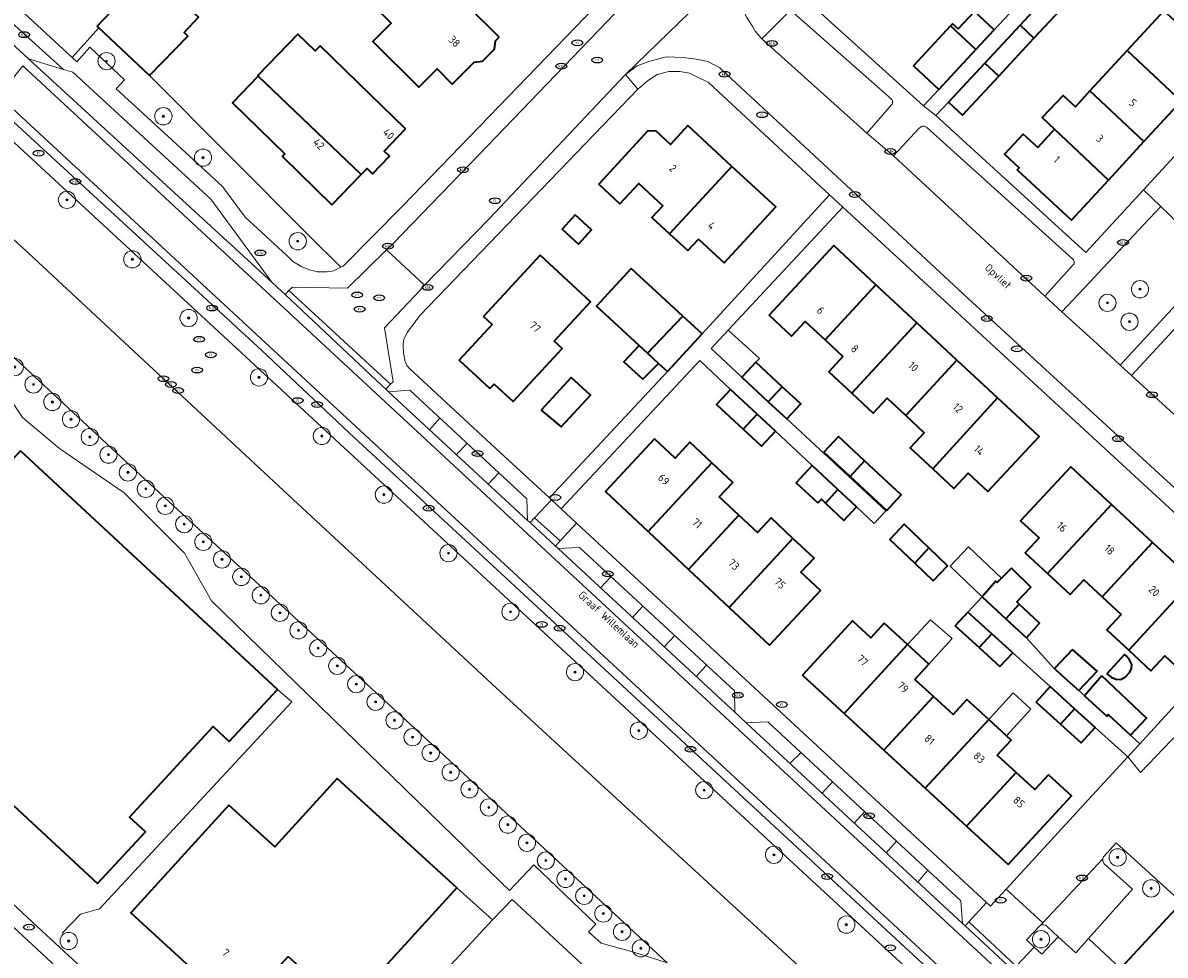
# Model space of a CAD drawing. Header units: metres. Extents: x 103671 to 105190, y 427150 to 429171.
# Tile 271 of 320: x 104006 to 104139, y 428777 to 428885. Entities that reach past the tile are written whole.
import ezdxf
from ezdxf.enums import TextEntityAlignment as Align

# ---------------------------------------------------------------- set-up
doc = ezdxf.new("R2010")
doc.units = ezdxf.units.M
for name, color, linetype, lineweight in [('B-WE-GR-BEPLANTING_CULTUUR_BODEMBEDEKKER-GV', 253, 'Continuous', 18), ('B-WE-GR-BEPLANTING_CULTUUR_HEESTERS-GV', 253, 'Continuous', 18), ('B-WE-GR-BOOM-S', 253, 'Continuous', 25), ('B-WE-GR-HAAG-G', 253, 'GR-HAAG1-SO', 13), ('B-WE-IE-MEUBILAIR-S', 253, 'Continuous', 25), ('B-WE-IE-TERREINAFSCHEIDING_KUNSTMATIG_HEKWERK-G', 253, 'IE-TERREINAFSCHEIDING_KUNSTMATIG-SO', 18), ('B-WE-OG-BEBOUWING-GV', 253, 'Continuous', 35), ('B-WE-OG-BEBOUWING-T18', 7, 'Continuous', 18), ('B-WE-OG-BEBOUWING_OVERBOUWING-GV', 253, 'Continuous', 18), ('B-WE-OG-TERREIN_BEGROEID-GV', 253, 'Continuous', 18), ('B-WE-OG-TERREIN_ERF-GV', 253, 'Continuous', 18), ('B-WE-OG-TERREIN_ONBEGROEID_ZAND-GV', 253, 'Continuous', 18), ('B-WE-OG-TOPOGRAFIE-T18', 7, 'Continuous', 18), ('B-WE-OG-WATER_SLOOT-GV', 253, 'Continuous', 18), ('B-WE-VH-GESLOTENVERHARDING-GV', 253, 'Continuous', 18), ('B-WE-VH-GESLOTENVERHARDING_ASFALT-GV', 253, 'Continuous', 18), ('B-WE-VH-OPENVERHARDING-GV', 253, 'Continuous', 18), ('B-WE-VH-OPENVERHARDING_BETONELEMENT-GV', 253, 'Continuous', 18), ('B-WE-VH-OPENVERHARDING_BETONSTRAATSTEEN-GV', 253, 'Continuous', 18), ('B-WE-VH-OPENVERHARDING_TEGEL-GV', 253, 'Continuous', 18), ('B-WE-VW-MARKERING_PICTOGRAM-G', 253, 'Continuous', 18)]:
    doc.layers.add(name, color=color, linetype=linetype, lineweight=lineweight)
doc.styles.add('NLCS-ISO', font='NLCS-ISO.ttf')
doc.styles.add('NLCS-ISO-M500-T18', font='NLCS-ISO.ttf', dxfattribs={"height": 0.9})
doc.linetypes.add('GR-HAAG1-SO', pattern='A,6,[176,NLCS.SHX,S=0.125,R=0,X=0,Y=0],-2', length=8)
doc.linetypes.add('IE-TERREINAFSCHEIDING_KUNSTMATIG-SO', pattern='A,4,[82,NLCS.SHX,S=0.75,R=90,X=0,Y=0],4,-2', length=10)

# ---------------------------------------------------------------- blocks, each defined once
blk = doc.blocks.new('SIE-MEUBILAIR_PUT_KOLK-SO')
blk.add_ellipse((0, 0), major_axis=(1.25, 0), ratio=0.54)
at = {"style": 'NLCS-ISO'}
blk.add_text('klk', height=0.75, dxfattribs=at).set_placement((0.03, 0), align=Align.MIDDLE_CENTER)
blk = doc.blocks.new('SIE-MEUBILAIR_PUT_RIOOLPUT-SO')
blk.add_ellipse((0, 0), major_axis=(1.25, 0), ratio=0.54)
at = {"style": 'NLCS-ISO'}
blk.add_text('ri', height=0.75, dxfattribs=at).set_placement((-0.04, 0.07), align=Align.MIDDLE_CENTER)
blk = doc.blocks.new('SGR-BOOM_GBKN-SO')
at = {"linetype": 'ByBlock', "lineweight": 18}
h = blk.add_hatch(color=0, dxfattribs=at)
h.dxf.hatch_style = 1
edge = h.paths.add_edge_path()
edge.add_arc((0, 0), 0.25, 0, 360)
at = {"color": 0, "linetype": 'ByBlock', "lineweight": 18}
for radius in [2, 0.25]:
    blk.add_circle((0, 0), radius, dxfattribs=at)
at = {"color": 0, "linetype": 'ByBlock', "lineweight": 18, "style": 'NLCS-ISO'}
blk.add_attdef('SOORT', (2.5, 0), '', height=1.5, dxfattribs=at)

msp = doc.modelspace()

# ---------------------------------------------------------------- linework, layer by layer
at = {"layer": 'B-WE-GR-BEPLANTING_CULTUUR_BODEMBEDEKKER-GV', "flags": 128}
msp.add_lwpolyline([(104135.213, 428843.931), (104140.594, 428839.02), (104145.117, 428834.851), (104147.263, 428832.873), (104148.379, 428832.082), (104149.568, 428831.647), (104150.51, 428831.377), (104151.649, 428831.184), (104152.612, 428831.161), (104153.659, 428831.222), (104154.791, 428831.609), (104155.991, 428832.148), (104157.425, 428833.163), (104159.143, 428835.101), (104159.36, 428835.346), (104142.008, 428851.251)], close=True, dxfattribs=at)
at = {"layer": 'B-WE-GR-BEPLANTING_CULTUUR_HEESTERS-GV', "flags": 128}
for points in [[(104000.657, 428888.944), (103989.427, 428899.426), (103988.837, 428898.911), (103991.831, 428895.709), (103996.336, 428890.649), (104007.129, 428880.664), (104011.206, 428879.442)], [(104038.506, 428856.743), (104038.872, 428856.53), (104039.762, 428856.162), (104040.679, 428855.956), (104041.815, 428855.954), (104042.552, 428856.076), (104043.404, 428856.473), (104039.65, 428860.214), (104021.177, 428878.716), (104015.32, 428884.258), (104012.194, 428880.837), (104012.733, 428880.334), (104014.245, 428882.019), (104018.277, 428878.216), (104017.317, 428877.193), (104017.613, 428876.911), (104018.318, 428876.26), (104019.515, 428875.163), (104029.652, 428865.838), (104032.31, 428862.288), (104037.125, 428857.854), (104037.813, 428857.147)], [(104145.201, 428857.307), (104140.759, 428861.489), (104138.612, 428863.511), (104136.648, 428861.425), (104131.875, 428856.356), (104130.341, 428854.726), (104127.126, 428851.312), (104131.169, 428847.622), (104133.893, 428845.136), (104141.774, 428853.667)]]:
    msp.add_lwpolyline(points, close=True, dxfattribs=at)
at = {"layer": 'B-WE-GR-HAAG-G', "flags": 128}
msp.add_lwpolyline([(104015.32, 428884.258), (104012.194, 428880.837)], dxfattribs=at)
at = {"layer": 'B-WE-IE-TERREINAFSCHEIDING_KUNSTMATIG_HEKWERK-G', "flags": 128}
for points in [[(104039.65, 428860.214), (104021.177, 428878.716)], [(104036.033, 428807.465), (104037.695, 428806.069)], [(104037.695, 428806.069), (104015.381, 428782.026), (104013.176, 428781.42), (104011.029, 428779.204)], [(104056.882, 428784.452), (104061.028, 428780.754)], [(104063.31, 428783.11), (104061.028, 428780.754)], [(104076.682, 428770.687), (104063.31, 428783.11)], [(104061.028, 428780.754), (104037.411, 428755.274)]]:
    msp.add_lwpolyline(points, dxfattribs=at)
at = {"layer": 'B-WE-OG-BEBOUWING-GV', "flags": 128}
for points in [[(104061.769, 428883.174), (104057.944, 428886.985), (104060.155, 428889.167), (104052.64, 428896.673), (104050.032, 428894.062), (104052.155, 428891.942), (104047.13, 428886.912), (104049.253, 428884.792), (104047.133, 428882.669), (104052.467, 428877.376), (104054.58, 428879.506), (104056.347, 428877.732), (104058.875, 428880.269), (104059.84, 428880.387), (104061.242, 428881.793), (104061.351, 428882.765)], [(104019.836, 428889.415), (104019.51, 428889.074), (104015.734, 428885.105), (104015.113, 428884.453), (104015.32, 428884.258), (104021.177, 428878.716), (104025.644, 428883.303), (104025.202, 428883.723), (104026.865, 428885.497), (104023.504, 428888.616), (104023.494, 428888.606), (104021.18, 428890.82)], [(104128.187, 428887.684), (104126.559, 428889.201), (104122.268, 428884.574), (104123.89, 428883.051)], [(104119.281, 428884.019), (104116.969, 428886.176), (104115.074, 428884.145), (104114.437, 428884.739), (104114.203, 428884.488), (104117.147, 428881.732)], [(104140.172, 428885.14), (104138.971, 428886.248), (104134.7, 428881.617), (104140.988, 428875.76), (104145.247, 428880.378), (104144.479, 428881.086)], [(104050.914, 428872.528), (104045.466, 428877.827), (104040.985, 428882.184), (104040.414, 428881.596), (104038.428, 428883.528), (104033.747, 428878.715), (104033.812, 428878.653), (104045.775, 428867.244), (104046.451, 428867.94), (104047.075, 428867.333), (104049.041, 428869.355), (104048.418, 428869.961)], [(104117.147, 428881.732), (104114.203, 428884.488), (104109.885, 428879.861), (104112.834, 428877.109)], [(104123.89, 428883.051), (104122.268, 428884.574), (104118.179, 428880.164), (104119.795, 428878.635)], [(104134.7, 428881.617), (104130.393, 428876.947), (104136.659, 428871.065), (104140.988, 428875.76)], [(104119.795, 428878.635), (104118.179, 428880.164), (104113.977, 428875.633), (104115.608, 428874.12)], [(104033.812, 428878.653), (104030.822, 428875.578), (104036.914, 428869.652), (104036.611, 428869.34), (104042.368, 428863.741), (104045.775, 428867.244)], [(104126.287, 428872.495), (104132.531, 428866.589), (104136.659, 428871.065), (104130.393, 428876.947), (104128.699, 428875.111), (104127.278, 428876.421), (104124.85, 428873.854)], [(104088.817, 428868.184), (104083.698, 428872.912), (104081.683, 428870.731), (104079.964, 428872.318), (104079.031, 428872.282), (104073.351, 428866.134), (104075.819, 428863.854), (104077.991, 428866.205), (104080.793, 428863.616), (104079.531, 428862.25), (104081.58, 428860.357)], [(104132.531, 428866.589), (104126.287, 428872.495), (104124.329, 428870.372), (104122.626, 428871.942), (104120.456, 428869.589), (104122.159, 428868.019), (104121.947, 428867.789), (104128.264, 428861.963)], [(104081.58, 428860.357), (104083.689, 428858.409), (104084.924, 428859.746), (104087.905, 428856.993), (104093.903, 428863.485), (104088.817, 428868.184)], [(104070.992, 428859.158), (104072.508, 428860.831), (104070.607, 428862.554), (104069.091, 428860.881)], [(104099.634, 428848.039), (104105.531, 428854.454), (104100.644, 428858.995), (104093.132, 428850.91), (104095.746, 428848.481), (104097.327, 428850.182)], [(104059.968, 428850.766), (104060.959, 428849.849), (104057.132, 428845.715), (104060.716, 428842.397), (104061.203, 428842.923), (104063.404, 428840.885), (104069.118, 428847.057), (104068.187, 428847.918), (104072.405, 428852.473), (104066.559, 428857.885)], [(104077.103, 428856.341), (104073.08, 428851.96), (104078.037, 428847.41), (104079.027, 428846.5), (104083.126, 428850.812)], [(104105.531, 428854.454), (104099.634, 428848.039), (104101.711, 428846.108), (104100.074, 428844.346), (104102.741, 428841.868), (104110.294, 428850.028)], [(104085.348, 428848.772), (104083.126, 428850.812), (104079.027, 428846.5), (104080.301, 428845.331), (104081.326, 428844.39)], [(104114.934, 428845.717), (104110.294, 428850.028), (104102.741, 428841.868), (104105.22, 428839.564), (104106.828, 428841.295), (104109.012, 428839.265)], [(104079.027, 428846.5), (104078.037, 428847.41), (104076.252, 428845.504), (104078.481, 428843.479), (104080.301, 428845.331)], [(104091.605, 428845.463), (104089.982, 428843.722), (104093.042, 428840.869), (104094.653, 428842.621)], [(104119.672, 428841.314), (104114.934, 428845.717), (104109.012, 428839.265), (104111.154, 428837.275), (104109.529, 428835.526), (104112.148, 428833.092)], [(104066.673, 428839.899), (104068.999, 428837.965), (104072.377, 428841.624), (104070.159, 428843.673)], [(104094.653, 428842.621), (104093.042, 428840.869), (104095.175, 428838.88), (104096.798, 428840.621)], [(104088.665, 428842.309), (104087.042, 428840.568), (104090.115, 428837.702), (104091.733, 428839.449)], [(104112.148, 428833.092), (104114.597, 428830.817), (104116.247, 428832.593), (104118.537, 428830.465), (104124.472, 428836.853), (104119.672, 428841.314)], [(104091.733, 428839.449), (104090.115, 428837.702), (104092.235, 428835.726), (104093.858, 428837.467)], [(104079.091, 428825.799), (104086.498, 428833.796), (104083.944, 428836.183), (104082.226, 428834.345), (104079.842, 428836.574), (104075.113, 428831.515), (104074.117, 428830.449)], [(104102.538, 428832.211), (104104.211, 428834.034), (104101.187, 428836.835), (104099.506, 428835.019)], [(104006.213, 428835.166), (104000.614, 428829.151), (104004.361, 428825.704), (104002.712, 428823.925), (103994.63, 428815.211), (103990.892, 428818.626), (103985.326, 428812.629), (104015.167, 428784.956), (104020.725, 428790.968), (104018.859, 428792.686), (104028.585, 428803.196), (104030.451, 428801.458), (104036.033, 428807.465)], [(104083.791, 428821.406), (104089.622, 428827.701), (104087.348, 428829.827), (104088.932, 428831.521), (104086.498, 428833.796), (104079.091, 428825.799)], [(104098.148, 428833.466), (104096.271, 428831.462), (104098.78, 428829.134), (104099.214, 428829.574), (104099.69, 428829.121), (104101.132, 428830.684)], [(104104.211, 428834.034), (104102.538, 428832.211), (104106.79, 428828.273), (104108.472, 428830.088)], [(104132.892, 428828.956), (104128.164, 428833.34), (104122.341, 428827.059), (104124.49, 428825.067), (104122.878, 428823.329), (104125.459, 428820.936)], [(104101.132, 428830.684), (104099.69, 428829.121), (104101.826, 428827.088), (104103.299, 428828.664)], [(104131.814, 428818.23), (104137.656, 428824.539), (104132.892, 428828.956), (104125.459, 428820.936), (104128.079, 428818.507), (104129.668, 428820.22)], [(104089.622, 428827.701), (104083.791, 428821.406), (104088.501, 428817.004), (104095.898, 428825.015), (104093.364, 428827.384), (104091.777, 428825.687)], [(104110.035, 428822.145), (104111.675, 428823.926), (104108.825, 428826.656), (104107.151, 428824.908)], [(104088.501, 428817.004), (104093.177, 428812.633), (104099.091, 428818.96), (104096.82, 428821.083), (104098.352, 428822.722), (104095.898, 428825.015)], [(104111.675, 428823.926), (104110.035, 428822.145), (104112.17, 428820.1), (104113.845, 428821.848)], [(104142.356, 428820.181), (104137.656, 428824.539), (104131.814, 428818.23), (104134.021, 428816.184), (104132.366, 428814.399), (104134.884, 428812.065)], [(104120.604, 428815.696), (104122.184, 428817.401), (104121.905, 428817.667), (104123.513, 428819.37), (104121.266, 428821.561), (104120.115, 428820.394), (104119.613, 428819.885), (104119.463, 428820.042), (104117.87, 428818.245)], [(104142.356, 428820.181), (104134.884, 428812.065), (104137.474, 428809.663), (104139.066, 428811.379), (104141.356, 428809.256), (104142.082, 428810.039), (104143.046, 428809.186), (104145.767, 428812.265), (104144.895, 428813.073), (104147.265, 428815.63)], [(104122.184, 428817.401), (104120.604, 428815.696), (104123.004, 428813.459), (104124.521, 428815.18)], [(104116.22, 428816.475), (104114.753, 428814.865), (104117.512, 428812.36), (104118.995, 428813.96)], [(104101.831, 428804.693), (104109.196, 428812.696), (104106.484, 428815.187), (104104.929, 428813.495), (104102.798, 428815.453), (104096.995, 428809.136)], [(104118.995, 428813.96), (104117.512, 428812.36), (104119.932, 428810.163), (104121.429, 428811.754)], [(104106.464, 428800.438), (104112.228, 428806.658), (104110.066, 428808.645), (104111.686, 428810.408), (104109.196, 428812.696), (104101.831, 428804.693)], [(104128.367, 428812.106), (104126.254, 428809.908), (104127.037, 428809.174), (104129.089, 428807.373), (104131.217, 428809.594)], [(104132.353, 428809.315), (104132.835, 428808.908), (104133.384, 428808.664), (104133.983, 428808.644), (104134.532, 428808.949), (104135.01, 428809.488), (104135.203, 428809.926), (104135.234, 428810.373), (104134.98, 428810.923), (104134.624, 428811.34), (104134.415, 428811.554)], [(104131.784, 428809.052), (104129.751, 428806.74), (104132.353, 428804.384), (104132.52, 428804.587), (104135.098, 428802.183), (104136.96, 428804.163)], [(104112.228, 428806.658), (104106.464, 428800.438), (104111.26, 428796.031), (104118.629, 428803.991), (104116.088, 428806.325), (104114.487, 428804.583)], [(104125.776, 428807.815), (104124.156, 428806.027), (104126.974, 428803.473), (104128.608, 428805.248)], [(104128.608, 428805.248), (104126.974, 428803.473), (104129.381, 428801.292), (104131.001, 428803.08)], [(104118.629, 428803.991), (104111.26, 428796.031), (104116.062, 428791.621), (104121.806, 428797.86), (104119.631, 428799.858), (104121.232, 428801.6), (104120.699, 428802.09)], [(104121.806, 428797.86), (104116.062, 428791.621), (104120.909, 428787.168), (104128.227, 428795.133), (104125.56, 428797.583), (104123.98, 428795.863)], [(104037.296, 428776.518), (104044.023, 428770.374), (104056.882, 428784.452), (104042.987, 428797.143), (104035.741, 428789.21), (104030.412, 428794.077), (104019.003, 428781.586), (104031.499, 428770.172)], [(104171.648, 428771.243), (104157.363, 428784.511), (104156.119, 428785.666), (104150.716, 428779.849), (104144.066, 428786.025), (104141.057, 428782.785), (104139.793, 428781.424), (104133.939, 428775.122), (104133.802, 428774.974), (104147.722, 428762.045), (104155.981, 428754.374)]]:
    msp.add_lwpolyline(points, close=True, dxfattribs=at)
at = {"layer": 'B-WE-OG-BEBOUWING_OVERBOUWING-GV', "flags": 128}
for points in [[(104089.982, 428843.722), (104091.605, 428845.463), (104092.013, 428845.888), (104088.383, 428849.195), (104086.394, 428847.068)], [(104117.87, 428818.245), (104119.463, 428820.042), (104119.613, 428819.885), (104120.115, 428820.394), (104116.296, 428824.036), (104114.154, 428821.789)], [(104109.196, 428812.696), (104111.686, 428810.408), (104114.379, 428813.407), (104111.884, 428815.579)], [(104121.466, 428807.085), (104118.629, 428803.991), (104120.699, 428802.09), (104123.516, 428805.193)]]:
    msp.add_lwpolyline(points, close=True, dxfattribs=at)
at = {"layer": 'B-WE-OG-TERREIN_BEGROEID-GV', "flags": 128}
for points in [[(104110.988, 428773.391), (104001.826, 428874.292)], [(104000, 428864.499), (104006.566, 428858.671), (104037.316, 428830.025), (104062.479, 428806.705), (104095.104, 428776.749), (104119.927, 428753.92)]]:
    msp.add_lwpolyline(points, dxfattribs=at)
msp.add_lwpolyline([(103989.226, 428854.407), (103991.696, 428854.187), (104003.799, 428842.904), (104006.436, 428839.058), (104010.748, 428835.442), (104018.249, 428830.322), (104025.253, 428823.289), (104028.368, 428817.772), (104062.008, 428785.102), (104062.979, 428784.162), (104065.817, 428787.131), (104073.019, 428780.263), (104072.178, 428779.351), (104073.651, 428778.065), (104077.297, 428777.059), (104081.286, 428775.777), (104055.967, 428799.288), (104023.433, 428829.315), (104000, 428851.026), (103992.69, 428857.799), (103990.163, 428855.325)], close=True, dxfattribs=at)
at = {"layer": 'B-WE-OG-TERREIN_ERF-GV', "flags": 128}
for points in [[(104026.865, 428885.497), (104025.202, 428883.723), (104025.644, 428883.303), (104021.177, 428878.716), (104039.65, 428860.214), (104043.404, 428856.473), (104043.663, 428856.593), (104050.602, 428863.611), (104070.667, 428884.354), (104098.353, 428913.037)], [(104092.456, 428892.047), (104111.056, 428875.203), (104112.834, 428877.109), (104109.885, 428879.861), (104114.203, 428884.488), (104114.437, 428884.739), (104115.074, 428884.145), (104116.969, 428886.176), (104119.281, 428884.019), (104129.613, 428895.065)], [(104000, 428892.059), (104012.194, 428880.837), (104015.32, 428884.258), (104015.113, 428884.453), (104015.734, 428885.105)], [(104128.187, 428887.684), (104123.89, 428883.051), (104119.795, 428878.635), (104115.608, 428874.12), (104113.977, 428875.633), (104112.502, 428874.072), (104129.928, 428858.178), (104136.608, 428865.45), (104147.225, 428877.009)], [(104140.988, 428875.76), (104136.659, 428871.065), (104132.531, 428866.589), (104128.264, 428861.963), (104121.947, 428867.789), (104122.159, 428868.019), (104120.456, 428869.589), (104122.626, 428871.942), (104124.329, 428870.372), (104126.287, 428872.495), (104124.85, 428873.854), (104127.278, 428876.421), (104128.699, 428875.111), (104130.393, 428876.947), (104134.7, 428881.617), (104138.971, 428886.248)], [(104081.286, 428775.777), (104077.297, 428777.059), (104073.651, 428778.065), (104072.178, 428779.351), (104073.019, 428780.263), (104065.817, 428787.131), (104062.979, 428784.162), (104062.008, 428785.102), (104028.368, 428817.772), (104025.253, 428823.289), (104018.249, 428830.322), (104010.748, 428835.442), (104006.436, 428839.058)], [(104000, 428787.514), (104008.196, 428779.942), (104036.245, 428754.015)]]:
    msp.add_lwpolyline(points, dxfattribs=at)
for points in [[(104061.769, 428883.174), (104061.351, 428882.765), (104061.242, 428881.793), (104059.84, 428880.387), (104058.875, 428880.269), (104056.347, 428877.732), (104054.58, 428879.506), (104052.467, 428877.376), (104047.133, 428882.669), (104049.253, 428884.792), (104047.13, 428886.912), (104052.155, 428891.942), (104050.032, 428894.062), (104052.64, 428896.673), (104060.155, 428889.167), (104057.944, 428886.985)], [(104045.466, 428877.827), (104050.914, 428872.528), (104048.418, 428869.961), (104049.041, 428869.355), (104047.075, 428867.333), (104046.451, 428867.94), (104045.775, 428867.244), (104042.368, 428863.741), (104036.611, 428869.34), (104036.914, 428869.652), (104030.822, 428875.578), (104033.812, 428878.653), (104033.747, 428878.715), (104038.428, 428883.528), (104040.414, 428881.596), (104040.985, 428882.184)], [(104085.348, 428848.772), (104100.134, 428864.882), (104086.093, 428877.93), (104083.884, 428879.018), (104082.766, 428879.204), (104081.498, 428879.198), (104080.131, 428878.833), (104079.144, 428878.179), (104078.146, 428877.382), (104077.905, 428877.132), (104052.594, 428850.884), (104051.132, 428848.937), (104050.784, 428848.309), (104050.666, 428847.962), (104050.622, 428847.457), (104050.662, 428846.559), (104050.856, 428845.542), (104051.084, 428845.065), (104051.372, 428844.727), (104061.954, 428834.956), (104067.619, 428829.73), (104081.326, 428844.39), (104080.301, 428845.331), (104078.481, 428843.479), (104076.252, 428845.504), (104078.037, 428847.41), (104073.08, 428851.96), (104077.103, 428856.341), (104083.126, 428850.812)], [(104088.817, 428868.184), (104093.903, 428863.485), (104087.905, 428856.993), (104084.924, 428859.746), (104083.689, 428858.409), (104081.58, 428860.357), (104079.531, 428862.25), (104080.793, 428863.616), (104077.991, 428866.205), (104075.819, 428863.854), (104073.351, 428866.134), (104079.031, 428872.282), (104079.964, 428872.318), (104081.683, 428870.731), (104083.698, 428872.912)], [(104073.373, 428833.142), (104068.987, 428828.451), (104070.783, 428826.789), (104118.375, 428782.758), (104118.839, 428782.328), (104120.657, 428784.306), (104129.337, 428793.754), (104134.769, 428799.666), (104131.001, 428803.08), (104129.381, 428801.292), (104126.974, 428803.473), (104124.156, 428806.027), (104125.776, 428807.815), (104121.429, 428811.754), (104119.932, 428810.163), (104117.512, 428812.36), (104114.753, 428814.865), (104116.22, 428816.475), (104117.87, 428818.245), (104114.154, 428821.789), (104116.296, 428824.036), (104120.115, 428820.394), (104121.266, 428821.561), (104123.513, 428819.37), (104121.905, 428817.667), (104122.184, 428817.401), (104124.521, 428815.18), (104123.004, 428813.459), (104126.19, 428809.968), (104126.254, 428809.908), (104128.367, 428812.106), (104131.217, 428809.594), (104129.089, 428807.373), (104129.404, 428807.096), (104129.751, 428806.74), (104131.784, 428809.052), (104136.96, 428804.163), (104135.098, 428802.183), (104136.167, 428801.187), (104151.355, 428817.718), (104101.706, 428863.445), (104088.383, 428849.195), (104092.013, 428845.888), (104091.605, 428845.463), (104094.653, 428842.621), (104096.798, 428840.621), (104095.175, 428838.88), (104106.705, 428828.223), (104105.341, 428826.76), (104103.299, 428828.664), (104101.826, 428827.088), (104099.69, 428829.121), (104099.214, 428829.574), (104098.78, 428829.134), (104096.271, 428831.462), (104098.148, 428833.466), (104093.858, 428837.467), (104092.235, 428835.726), (104090.115, 428837.702), (104087.042, 428840.568), (104088.665, 428842.309), (104085.074, 428845.657)], [(104070.607, 428862.554), (104072.508, 428860.831), (104070.992, 428859.158), (104069.091, 428860.881)], [(104119.672, 428841.314), (104124.472, 428836.853), (104118.537, 428830.465), (104116.247, 428832.593), (104114.597, 428830.817), (104112.148, 428833.092), (104109.529, 428835.526), (104111.154, 428837.275), (104109.012, 428839.265), (104106.828, 428841.295), (104105.22, 428839.564), (104102.741, 428841.868), (104100.074, 428844.346), (104101.711, 428846.108), (104099.634, 428848.039), (104097.327, 428850.182), (104095.746, 428848.481), (104093.132, 428850.91), (104100.644, 428858.995), (104105.531, 428854.454), (104110.294, 428850.028), (104114.934, 428845.717)], [(104059.968, 428850.766), (104066.559, 428857.885), (104072.405, 428852.473), (104068.187, 428847.918), (104069.118, 428847.057), (104063.404, 428840.885), (104061.203, 428842.923), (104060.716, 428842.397), (104057.132, 428845.715), (104060.959, 428849.849)], [(104066.673, 428839.899), (104070.159, 428843.673), (104072.377, 428841.624), (104068.999, 428837.965)], [(104089.622, 428827.701), (104091.777, 428825.687), (104093.364, 428827.384), (104095.898, 428825.015), (104098.352, 428822.722), (104096.82, 428821.083), (104099.091, 428818.96), (104093.177, 428812.633), (104088.501, 428817.004), (104083.791, 428821.406), (104079.091, 428825.799), (104074.117, 428830.449), (104075.113, 428831.515), (104079.842, 428836.574), (104082.226, 428834.345), (104083.944, 428836.183), (104086.498, 428833.796), (104088.932, 428831.521), (104087.348, 428829.827)], [(104104.211, 428834.034), (104108.472, 428830.088), (104106.79, 428828.273), (104102.538, 428832.211), (104099.506, 428835.019), (104101.187, 428836.835)], [(104002.712, 428823.925), (104004.361, 428825.704), (104000.614, 428829.151), (104006.213, 428835.166), (104036.033, 428807.465), (104030.451, 428801.458), (104028.585, 428803.196), (104018.859, 428792.686), (104020.725, 428790.968), (104015.167, 428784.956), (103985.326, 428812.629), (103990.892, 428818.626), (103994.63, 428815.211)], [(104125.459, 428820.936), (104122.878, 428823.329), (104124.49, 428825.067), (104122.341, 428827.059), (104128.164, 428833.34), (104132.892, 428828.956), (104137.656, 428824.539), (104142.356, 428820.181), (104147.265, 428815.63), (104144.895, 428813.073), (104145.767, 428812.265), (104143.046, 428809.186), (104142.082, 428810.039), (104141.356, 428809.256), (104139.066, 428811.379), (104137.474, 428809.663), (104134.884, 428812.065), (104132.366, 428814.399), (104134.021, 428816.184), (104131.814, 428818.23), (104129.668, 428820.22), (104128.079, 428818.507)], [(104110.035, 428822.145), (104107.151, 428824.908), (104108.825, 428826.656), (104111.675, 428823.926), (104113.845, 428821.848), (104112.17, 428820.1)], [(104106.464, 428800.438), (104101.831, 428804.693), (104096.995, 428809.136), (104102.798, 428815.453), (104104.929, 428813.495), (104106.484, 428815.187), (104109.196, 428812.696), (104111.884, 428815.579), (104114.379, 428813.407), (104111.686, 428810.408), (104110.066, 428808.645), (104112.228, 428806.658), (104114.487, 428804.583), (104116.088, 428806.325), (104118.629, 428803.991), (104121.466, 428807.085), (104123.516, 428805.193), (104120.699, 428802.09), (104121.232, 428801.6), (104119.631, 428799.858), (104121.806, 428797.86), (104123.98, 428795.863), (104125.56, 428797.583), (104128.227, 428795.133), (104120.909, 428787.168), (104116.062, 428791.621), (104111.26, 428796.031)], [(104132.353, 428809.315), (104134.415, 428811.554), (104134.624, 428811.34), (104134.98, 428810.923), (104135.234, 428810.373), (104135.203, 428809.926), (104135.01, 428809.488), (104134.532, 428808.949), (104133.983, 428808.644), (104133.384, 428808.664), (104132.835, 428808.908)], [(104037.296, 428776.518), (104031.499, 428770.172), (104019.003, 428781.586), (104030.412, 428794.077), (104035.741, 428789.21), (104042.987, 428797.143), (104056.882, 428784.452), (104044.023, 428770.374)]]:
    msp.add_lwpolyline(points, close=True, dxfattribs=at)
at = {"layer": 'B-WE-OG-TERREIN_ONBEGROEID_ZAND-GV', "flags": 128}
msp.add_lwpolyline([(104123.899, 428777.6), (104124.799, 428776.756), (104126.711, 428778.796), (104125.378, 428780.03), (104125.22, 428780.133), (104125.027, 428780.192), (104124.825, 428780.173), (104124.613, 428780.104), (104123.03, 428778.415)], close=True, dxfattribs=at)
at = {"layer": 'B-WE-OG-WATER_SLOOT-GV', "flags": 128}
for points in [[(104119.927, 428753.92), (104095.104, 428776.749), (104062.479, 428806.705), (104037.316, 428830.025), (104006.566, 428858.671), (104000, 428864.499)], [(104000, 428851.026), (104023.433, 428829.315), (104055.967, 428799.288), (104081.286, 428775.777)]]:
    msp.add_lwpolyline(points, dxfattribs=at)
at = {"layer": 'B-WE-VH-GESLOTENVERHARDING-GV', "flags": 128}
msp.add_lwpolyline([(104152.885, 428843.879), (104152.549, 428843.522), (104143.23, 428852.296), (104141.774, 428853.667), (104133.893, 428845.136), (104135.213, 428843.931), (104142.008, 428851.251), (104159.36, 428835.346), (104160.62, 428836.766)], close=True, dxfattribs=at)
at = {"layer": 'B-WE-VH-GESLOTENVERHARDING_ASFALT-GV', "flags": 128}
msp.add_lwpolyline([(103988.78, 428887.83), (103989.353, 428887.45), (103992.924, 428884.704), (104000, 428878.21), (104002.955, 428875.498), (104005.394, 428873.36), (104034.246, 428846.811), (104044.36, 428837.28), (104113.528, 428773.282), (104142.898, 428745.938), (104144.02, 428744.948), (104144.775, 428745.774), (104003.656, 428876.366), (103996.767, 428882.741), (103994.295, 428884.95), (103992.801, 428886.284), (103991.246, 428887.424), (103989.692, 428888.564), (103988.137, 428889.703), (103986.457, 428890.683), (103985.423, 428891.168), (103977.934, 428894.617)], close=True, dxfattribs=at)
for points in [[(104121.407, 428774.941), (104115.88, 428780.061), (104115.585, 428780.334), (104090.478, 428803.6), (104089.15, 428804.857), (104068.622, 428823.847), (104068.331, 428824.116), (104065.376, 428826.857), (104065.079, 428827.112), (104048.947, 428842.034), (104048.64, 428842.322), (104048.203, 428842.732), (104036.927, 428853.311), (104036.033, 428854.149), (104035.409, 428854.734), (104007.129, 428880.664), (103996.336, 428890.649)], [(104006.47, 428879.849), (104147.651, 428749.055)]]:
    msp.add_lwpolyline(points, dxfattribs=at)
at = {"layer": 'B-WE-VH-OPENVERHARDING-GV', "flags": 128}
for points in [[(104128.416, 428856.707), (104125.143, 428853.121), (104127.126, 428851.312), (104130.341, 428854.726), (104131.875, 428856.356), (104136.648, 428861.425), (104138.612, 428863.511), (104136.608, 428865.45), (104129.928, 428858.178), (104112.502, 428874.072), (104111.056, 428875.203), (104092.456, 428892.047), (104091.235, 428893.289), (104090.08, 428892.057), (104089.645, 428890.738), (104089.634, 428890.473), (104089.565, 428888.858), (104089.944, 428886.873), (104090.515, 428885.516), (104091.227, 428884.375), (104091.53, 428883.89), (104092.274, 428882.973), (104095.603, 428886.311), (104107.305, 428876.023)], [(104145.908, 428825.667), (104116.748, 428852.373), (104097.803, 428869.999), (104088.252, 428878.808), (104087.41, 428879.619), (104086.021, 428880.343), (104084.653, 428880.637), (104083.145, 428880.824), (104081.198, 428880.882), (104079.174, 428880.346), (104077.793, 428879.842), (104076.462, 428878.837), (104077.905, 428877.132), (104078.146, 428877.382), (104079.144, 428878.179), (104080.131, 428878.833), (104081.498, 428879.198), (104082.766, 428879.204), (104083.884, 428879.018), (104086.093, 428877.93), (104100.134, 428864.882), (104101.706, 428863.445), (104151.355, 428817.718)], [(104107.35, 428875.317), (104104.479, 428872.052), (104107.574, 428869.408), (104110.508, 428872.571)], [(104111.409, 428872.745), (104128.382, 428857.411)], [(104036.245, 428754.015), (104008.196, 428779.942), (104000, 428787.514), (103977.789, 428808.036), (103968.238, 428816.802), (103961.92, 428822.622), (103960.648, 428823.794), (103959.575, 428825.652), (103960.039, 428826.127), (103952.571, 428833.134), (103952.873, 428833.479), (103953.68, 428834.401), (103953.625, 428834.454), (103953.734, 428834.573), (103952.279, 428835.937), (103950.503, 428834), (103942.426, 428841.522), (103940.978, 428842.864), (103932.954, 428850.315), (103931.507, 428851.629), (103923.355, 428859.231), (103921.893, 428860.556), (103913.831, 428867.999)], [(103982.04, 428800.703), (103982.326, 428801.015), (104000, 428784.85), (104002.113, 428782.918), (104034.442, 428752.953), (104034.596, 428752.811), (104034.307, 428752.5), (104034.276, 428752.465)]]:
    msp.add_lwpolyline(points, dxfattribs=at)
for points in [[(104050.856, 428845.542), (104050.662, 428846.559), (104050.622, 428847.457), (104050.666, 428847.962), (104050.784, 428848.309), (104051.132, 428848.937), (104052.594, 428850.884), (104077.905, 428877.132), (104076.462, 428878.837), (104060.57, 428862.057), (104053.11, 428854.418), (104052.608, 428853.818), (104048.487, 428849.435), (104049.484, 428843.2), (104049.189, 428842.91), (104048.64, 428842.322), (104048.947, 428842.034), (104051.41, 428842.202), (104064.998, 428829.608), (104065.079, 428827.112), (104065.376, 428826.857), (104065.89, 428827.41), (104067.854, 428829.51), (104067.619, 428829.73), (104061.954, 428834.956), (104051.372, 428844.727), (104051.084, 428845.065)], [(104156.047, 428864.178), (104158.293, 428866.614), (104147.225, 428877.009), (104136.608, 428865.45), (104138.612, 428863.511), (104140.759, 428861.489), (104145.201, 428857.307), (104148.766, 428861.093), (104151.096, 428858.899)], [(104053.11, 428854.418), (104048.701, 428858.501), (104044.175, 428854.058), (104037.78, 428854.182), (104037.384, 428853.802), (104049.189, 428842.91), (104049.484, 428843.2), (104048.487, 428849.435), (104052.608, 428853.818)], [(104064.998, 428829.608), (104051.41, 428842.202), (104048.947, 428842.034), (104065.079, 428827.112)], [(104089.15, 428804.857), (104089.106, 428807.326), (104071.134, 428823.954), (104068.622, 428823.847)], [(104090.478, 428803.6), (104115.585, 428780.334), (104115.393, 428782.978), (104092.995, 428803.714)], [(104131.873, 428787.851), (104124.898, 428780.409), (104124.869, 428780.377), (104124.613, 428780.104), (104124.825, 428780.173), (104125.027, 428780.192), (104125.22, 428780.133), (104125.378, 428780.03), (104126.711, 428778.796), (104128.734, 428776.925), (104130.216, 428778.58), (104135.332, 428784.295), (104132.042, 428787.24), (104131.9, 428787.537)], [(104123.899, 428777.6), (104123.03, 428778.415), (104124.613, 428780.104), (104124.869, 428780.377), (104124.898, 428780.409), (104120.657, 428784.306), (104118.839, 428782.328), (104118.375, 428782.758), (104116.319, 428780.536), (104121.819, 428775.381)]]:
    msp.add_lwpolyline(points, close=True, dxfattribs=at)
at = {"layer": 'B-WE-VH-OPENVERHARDING-GV'}
for points in [[(104107.305, 428876.023, -0.4177753), (104107.35, 428875.317)], [(104110.508, 428872.571, -0.3904754), (104111.409, 428872.745)], [(104128.382, 428857.411, -0.4942635), (104128.416, 428856.707)]]:
    msp.add_lwpolyline(points, format="xyb", dxfattribs=at)
at = {"layer": 'B-WE-VH-OPENVERHARDING_BETONELEMENT-GV', "flags": 128}
for points in [[(104007.129, 428880.664), (104035.409, 428854.734), (104028.317, 428864.388), (104028.313, 428864.392), (104012.277, 428879.121), (104011.206, 428879.442)], [(104048.64, 428842.322), (104049.189, 428842.91), (104037.384, 428853.802), (104036.927, 428853.311), (104048.203, 428842.732)], [(104065.89, 428827.41), (104065.376, 428826.857), (104068.331, 428824.116), (104068.863, 428824.716)], [(104121.819, 428775.381), (104116.319, 428780.536), (104115.88, 428780.061), (104121.407, 428774.941)]]:
    msp.add_lwpolyline(points, close=True, dxfattribs=at)
at = {"layer": 'B-WE-VH-OPENVERHARDING_BETONSTRAATSTEEN-GV', "flags": 128}
for points in [[(104147.586, 428960.678), (104129.603, 428941.967), (104113.104, 428924.798), (104104.453, 428915.971), (104096.781, 428907.947), (104084.119, 428895.225), (104059.464, 428869.578), (104049.483, 428859.243), (104048.701, 428858.501), (104053.11, 428854.418), (104060.57, 428862.057), (104076.462, 428878.837), (104090.08, 428892.057), (104091.235, 428893.289), (104106.812, 428909.909), (104131, 428934.757), (104139.376, 428943.701), (104141.976, 428946.565), (104155.578, 428960.203)], [(104090.08, 428892.057), (104076.462, 428878.837), (104077.793, 428879.842), (104079.174, 428880.346), (104081.198, 428880.882), (104083.145, 428880.824), (104084.653, 428880.637), (104086.021, 428880.343), (104087.41, 428879.619), (104088.252, 428878.808), (104097.803, 428869.999), (104116.748, 428852.373), (104145.908, 428825.667)], [(104107.305, 428876.023), (104095.603, 428886.311), (104092.274, 428882.973)], [(104140.594, 428839.02), (104135.213, 428843.931), (104133.893, 428845.136), (104131.169, 428847.622), (104127.126, 428851.312), (104125.143, 428853.121), (104107.574, 428869.408), (104104.479, 428872.052), (104092.274, 428882.973), (104091.53, 428883.89), (104091.227, 428884.375), (104090.515, 428885.516)], [(104092.274, 428882.973), (104104.479, 428872.052), (104107.35, 428875.317)], [(104110.508, 428872.571), (104107.574, 428869.408), (104125.143, 428853.121), (104128.416, 428856.707)], [(104128.382, 428857.411), (104111.409, 428872.745)]]:
    msp.add_lwpolyline(points, dxfattribs=at)
for points in [[(104146.096, 428743.117), (104150.511, 428747.865), (104148.366, 428749.837), (104147.651, 428749.055), (104006.47, 428879.849), (104003.656, 428876.366), (104144.775, 428745.774), (104144.02, 428744.948)], [(104156.119, 428785.666), (104157.512, 428787.064), (104155.09, 428789.3), (104152.697, 428791.509), (104150.231, 428793.785), (104147.983, 428795.861), (104145.676, 428797.99), (104143.196, 428800.279), (104140.752, 428802.536), (104136.245, 428797.842), (104134.769, 428799.666), (104129.337, 428793.754), (104120.657, 428784.306), (104124.898, 428780.409), (104131.873, 428787.851), (104131.888, 428787.888), (104131.965, 428788.079), (104133.416, 428789.686), (104141.057, 428782.785), (104144.066, 428786.025), (104150.716, 428779.849)], [(104000, 428784.85), (103982.326, 428801.015), (103982.04, 428800.703), (103978.305, 428796.62), (103978.648, 428796.34), (103978.848, 428796.038), (103998.562, 428777.645), (103998.971, 428777.41), (104000, 428776.467), (104000.591, 428775.926), (104029.351, 428749.189), (104029.456, 428749.092), (104029.494, 428749.072), (104029.531, 428749.052), (104030.064, 428748.639), (104030.403, 428748.286), (104031.992, 428750), (104034.276, 428752.465), (104034.307, 428752.5), (104034.596, 428752.811), (104034.442, 428752.953), (104002.113, 428782.918)]]:
    msp.add_lwpolyline(points, close=True, dxfattribs=at)
at = {"layer": 'B-WE-VH-OPENVERHARDING_BETONSTRAATSTEEN-GV'}
for points in [[(104107.35, 428875.317, 0.4177753), (104107.305, 428876.023)], [(104111.409, 428872.745, 0.3904754), (104110.508, 428872.571)], [(104128.416, 428856.707, 0.4942635), (104128.382, 428857.411)]]:
    msp.add_lwpolyline(points, format="xyb", dxfattribs=at)
at = {"layer": 'B-WE-VH-OPENVERHARDING_TEGEL-GV', "flags": 128}
for points in [[(104000.657, 428888.944), (104011.206, 428879.442), (104012.277, 428879.121), (104028.313, 428864.392), (104028.317, 428864.388), (104035.409, 428854.734), (104036.033, 428854.149), (104036.927, 428853.311), (104037.384, 428853.802), (104037.78, 428854.182), (104044.175, 428854.058), (104048.701, 428858.501), (104049.483, 428859.243), (104059.464, 428869.578), (104084.119, 428895.225), (104096.781, 428907.947), (104104.453, 428915.971), (104113.104, 428924.798), (104129.603, 428941.967), (104147.586, 428960.678)], [(104098.353, 428913.037), (104070.667, 428884.354), (104050.602, 428863.611), (104043.663, 428856.593), (104043.404, 428856.473), (104042.552, 428856.076), (104041.815, 428855.954), (104040.679, 428855.956), (104039.762, 428856.162), (104038.872, 428856.53), (104038.506, 428856.743), (104037.813, 428857.147), (104037.125, 428857.854), (104032.31, 428862.288), (104029.652, 428865.838), (104019.515, 428875.163), (104018.318, 428876.26), (104017.613, 428876.911), (104017.317, 428877.193), (104018.277, 428878.216), (104014.245, 428882.019), (104012.733, 428880.334), (104012.194, 428880.837), (104000, 428892.059)], [(104113.528, 428773.282), (104044.36, 428837.28), (104034.246, 428846.811), (104005.394, 428873.36), (104002.955, 428875.498), (104000, 428878.21), (103992.924, 428884.704), (103989.353, 428887.45), (103988.248, 428885.962), (103989.086, 428885.67), (103989.906, 428885.093), (103991.471, 428883.828), (103993.006, 428882.464), (103993.729, 428881.785), (103996.917, 428878.836), (104001.826, 428874.292), (104110.988, 428773.391)]]:
    msp.add_lwpolyline(points, dxfattribs=at)
for points in [[(104118.179, 428880.164), (104122.268, 428884.574), (104126.559, 428889.201), (104130.889, 428893.87), (104129.689, 428895), (104129.613, 428895.065), (104119.281, 428884.019), (104117.147, 428881.732), (104112.834, 428877.109), (104111.056, 428875.203), (104112.502, 428874.072), (104113.977, 428875.633)], [(104068.987, 428828.451), (104073.373, 428833.142), (104085.074, 428845.657), (104088.665, 428842.309), (104091.733, 428839.449), (104093.858, 428837.467), (104098.148, 428833.466), (104101.132, 428830.684), (104103.299, 428828.664), (104105.341, 428826.76), (104106.705, 428828.223), (104095.175, 428838.88), (104093.042, 428840.869), (104089.982, 428843.722), (104086.394, 428847.068), (104088.383, 428849.195), (104101.706, 428863.445), (104100.134, 428864.882), (104085.348, 428848.772), (104081.326, 428844.39), (104067.619, 428829.73), (104067.854, 428829.51)], [(104070.783, 428826.789), (104068.987, 428828.451), (104067.854, 428829.51), (104065.89, 428827.41), (104068.863, 428824.716)], [(104116.319, 428780.536), (104118.375, 428782.758), (104070.783, 428826.789), (104068.863, 428824.716), (104068.331, 428824.116), (104068.622, 428823.847), (104071.134, 428823.954), (104089.106, 428807.326), (104089.15, 428804.857), (104090.478, 428803.6), (104092.995, 428803.714), (104115.393, 428782.978), (104115.585, 428780.334), (104115.88, 428780.061)], [(104136.167, 428801.187), (104135.098, 428802.183), (104132.52, 428804.587), (104132.353, 428804.384), (104129.751, 428806.74), (104129.404, 428807.096), (104129.089, 428807.373), (104127.037, 428809.174), (104126.254, 428809.908), (104126.19, 428809.968), (104123.004, 428813.459), (104120.604, 428815.696), (104117.87, 428818.245), (104116.22, 428816.475), (104118.995, 428813.96), (104121.429, 428811.754), (104125.776, 428807.815), (104128.608, 428805.248), (104131.001, 428803.08), (104134.769, 428799.666)], [(104140.752, 428802.536), (104145.006, 428807.144), (104153.026, 428816.176), (104151.355, 428817.718), (104136.167, 428801.187), (104134.769, 428799.666), (104136.245, 428797.842)], [(104139.793, 428781.424), (104141.057, 428782.785), (104133.416, 428789.686), (104131.965, 428788.079), (104131.888, 428787.888), (104131.873, 428787.851), (104131.9, 428787.537), (104132.042, 428787.24), (104135.332, 428784.295), (104130.216, 428778.58), (104133.939, 428775.122)], [(104126.711, 428778.796), (104124.799, 428776.756), (104123.899, 428777.6), (104121.819, 428775.381), (104121.407, 428774.941), (104122.085, 428774.313), (104124.737, 428774.373), (104147.056, 428753.594), (104147.196, 428750.912), (104148.366, 428749.837), (104150.511, 428747.865), (104155.981, 428754.374), (104147.722, 428762.045), (104133.802, 428774.974), (104133.939, 428775.122), (104130.216, 428778.58), (104128.734, 428776.925)]]:
    msp.add_lwpolyline(points, close=True, dxfattribs=at)
at = {"layer": 'B-WE-VW-MARKERING_PICTOGRAM-G', "flags": 128}
for points in [[(104053.709, 428837.63), (104054.907, 428838.961)], [(104056.823, 428834.749), (104058.058, 428836.04)], [(104060.528, 428831.321), (104061.751, 428832.618)], [(104073.559, 428819.28), (104074.781, 428820.58)], [(104077.286, 428815.832), (104078.477, 428817.16)], [(104080.952, 428812.441), (104082.181, 428813.733)], [(104084.665, 428809.006), (104085.875, 428810.315)], [(104095.548, 428798.902), (104096.836, 428800.158)], [(104099.287, 428795.437), (104100.512, 428796.755)], [(104103.021, 428791.977), (104104.235, 428793.308)], [(104106.726, 428788.543), (104107.927, 428789.89)], [(104110.418, 428785.122), (104111.581, 428786.507)]]:
    msp.add_lwpolyline(points, dxfattribs=at)

# ---------------------------------------------------------------- block references
at = {"layer": 'B-WE-GR-BOOM-S', "xscale": 0.5, "yscale": 0.5, "zscale": 0.5}
for p in [(104016.2, 428880.4), (104022.8, 428874), (104027.4, 428869.2), (104011.6, 428864.3), (104038.4, 428859.5), (104019.2, 428857.4), (104136.198, 428853.93), (104132.425, 428852.348), (104025.728, 428850.583), (104134.981, 428850.157), (104005.543, 428844.895), (104007.713, 428842.882), (104033.9, 428843.7), (104009.899, 428840.854), (104012.077, 428838.837), (104014.255, 428836.784), (104041.2, 428836.9), (104016.425, 428834.735), (104018.682, 428832.674), (104020.755, 428830.763), (104048.4, 428830.1), (104023.018, 428828.79), (104025.219, 428826.672), (104027.432, 428824.614), (104055.9, 428823.3), (104029.611, 428822.579), (104031.843, 428820.549), (104034.107, 428818.422), (104036.331, 428816.377), (104063.1, 428816.5), (104038.485, 428814.349), (104040.775, 428812.275), (104042.99, 428810.228), (104070.6, 428809.5), (104045.194, 428808.103), (104047.439, 428806.058), (104049.643, 428803.908), (104051.735, 428801.945), (104078, 428802.7), (104053.842, 428800.11), (104056.151, 428797.873), (104058.346, 428795.903), (104085.6, 428795.8), (104060.586, 428793.795), (104062.792, 428791.804), (104065.02, 428789.694), (104067.208, 428787.632), (104093.7, 428788.3), (104133.6, 428788), (104069.489, 428785.493), (104137.5, 428784.4), (104071.659, 428783.536), (104073.889, 428781.484), (104076.062, 428779.373), (104102.1, 428780.2), (104011.8, 428778.3), (104124.7, 428778.5), (104078.243, 428777.45)]:
    msp.add_blockref('SGR-BOOM_GBKN-SO', p, dxfattribs=at)
at = {"layer": 'B-WE-IE-MEUBILAIR-S', "xscale": 0.5, "yscale": 0.5, "zscale": 0.5}
for name, p in [('SIE-MEUBILAIR_PUT_KOLK-SO', (104006.62, 428883.47)), ('SIE-MEUBILAIR_PUT_RIOOLPUT-SO', (104070.863, 428882.518)), ('SIE-MEUBILAIR_PUT_KOLK-SO', (104093.45, 428882.46)), ('SIE-MEUBILAIR_PUT_RIOOLPUT-SO', (104073.177, 428880.52)), ('SIE-MEUBILAIR_PUT_KOLK-SO', (104069.01, 428879.82)), ('SIE-MEUBILAIR_PUT_KOLK-SO', (104087.97, 428878.87)), ('SIE-MEUBILAIR_PUT_RIOOLPUT-SO', (104092.315, 428874.176)), ('SIE-MEUBILAIR_PUT_KOLK-SO', (104107.21, 428869.92)), ('SIE-MEUBILAIR_PUT_RIOOLPUT-SO', (104008.31, 428869.709)), ('SIE-MEUBILAIR_PUT_KOLK-SO', (104057.58, 428867.79)), ('SIE-MEUBILAIR_PUT_KOLK-SO', (104012.57, 428866.42)), ('SIE-MEUBILAIR_PUT_KOLK-SO', (104103.08, 428864.92)), ('SIE-MEUBILAIR_PUT_RIOOLPUT-SO', (104061.295, 428864.201)), ('SIE-MEUBILAIR_PUT_KOLK-SO', (104134.22, 428859.35)), ('SIE-MEUBILAIR_PUT_KOLK-SO', (104034.06, 428858.14)), ('SIE-MEUBILAIR_PUT_KOLK-SO', (104048.88, 428858.93)), ('SIE-MEUBILAIR_PUT_KOLK-SO', (104053.48, 428854.14)), ('SIE-MEUBILAIR_PUT_KOLK-SO', (104123, 428855.21)), ('SIE-MEUBILAIR_PUT_RIOOLPUT-SO', (104045.297, 428853.27)), ('SIE-MEUBILAIR_PUT_RIOOLPUT-SO', (104047.861, 428852.931)), ('SIE-MEUBILAIR_PUT_KOLK-SO', (104028.45, 428851.75)), ('SIE-MEUBILAIR_PUT_RIOOLPUT-SO', (104045.586, 428851.609)), ('SIE-MEUBILAIR_PUT_KOLK-SO', (104118.42, 428850.53)), ('SIE-MEUBILAIR_PUT_RIOOLPUT-SO', (104026.954, 428848.119)), ('SIE-MEUBILAIR_PUT_RIOOLPUT-SO', (104028.307, 428846.326)), ('SIE-MEUBILAIR_PUT_RIOOLPUT-SO', (104121.905, 428847.005)), ('SIE-MEUBILAIR_PUT_RIOOLPUT-SO', (104022.812, 428843.542)), ('SIE-MEUBILAIR_PUT_RIOOLPUT-SO', (104026.713, 428844.547)), ('SIE-MEUBILAIR_PUT_RIOOLPUT-SO', (104023.675, 428842.883)), ('SIE-MEUBILAIR_PUT_RIOOLPUT-SO', (104024.513, 428842.173)), ('SIE-MEUBILAIR_PUT_RIOOLPUT-SO', (104038.389, 428841.006)), ('SIE-MEUBILAIR_PUT_KOLK-SO', (104137.59, 428841.69)), ('SIE-MEUBILAIR_PUT_KOLK-SO', (104040.65, 428840.56)), ('SIE-MEUBILAIR_PUT_KOLK-SO', (104133.64, 428836.59)), ('SIE-MEUBILAIR_PUT_KOLK-SO', (104059.28, 428834.86)), ('SIE-MEUBILAIR_PUT_RIOOLPUT-SO', (104068.311, 428829.766)), ('SIE-MEUBILAIR_PUT_KOLK-SO', (104053.6, 428828.53)), ('SIE-MEUBILAIR_PUT_KOLK-SO', (104074.4, 428820.9)), ('SIE-MEUBILAIR_PUT_RIOOLPUT-SO', (104066.737, 428815.035)), ('SIE-MEUBILAIR_PUT_KOLK-SO', (104068.81, 428814.6)), ('SIE-MEUBILAIR_PUT_KOLK-SO', (104089.49, 428806.81)), ('SIE-MEUBILAIR_PUT_RIOOLPUT-SO', (104094.624, 428805.74)), ('SIE-MEUBILAIR_PUT_KOLK-SO', (104084, 428800.55)), ('SIE-MEUBILAIR_PUT_KOLK-SO', (104104.76, 428792.82)), ('SIE-MEUBILAIR_PUT_KOLK-SO', (104099.87, 428785.79)), ('SIE-MEUBILAIR_PUT_KOLK-SO', (104129.47, 428785.61)), ('SIE-MEUBILAIR_PUT_RIOOLPUT-SO', (104120.025, 428783.032)), ('SIE-MEUBILAIR_PUT_RIOOLPUT-SO', (104007.19, 428779.911)), ('SIE-MEUBILAIR_PUT_RIOOLPUT-SO', (104107.195, 428777.508))]:
    msp.add_blockref(name, p, dxfattribs=at)

# ---------------------------------------------------------------- texts
at = {"layer": 'B-WE-OG-BEBOUWING-T18', "style": 'NLCS-ISO-M500-T18'}
for s, rotation, p in [('38', 315.1, (104056.591, 428882.686)), ('5', 317.3, (104135.376, 428875.575)), ('40', 315.8, (104048.949, 428871.942)), ('3', 317.3, (104131.545, 428871.42)), ('42', 315.8, (104040.86, 428870.786)), ('1', 317.3, (104126.533, 428869.001)), ('2', 317.3, (104081.972, 428867.972)), ('4', 317.3, (104086.449, 428861.312)), ('6', 317.1, (104099.121, 428851.479)), ('77', 317.2, (104065.967, 428849.541)), ('8', 317.1, (104103.082, 428847.012)), ('10', 317.1, (104109.883, 428844.95)), ('12', 317.1, (104115.059, 428840.14)), ('14', 317.1, (104117.523, 428835.25)), ('69', 316.9, (104080.902, 428831.85)), ('71', 316.9, (104084.774, 428826.758)), ('16', 317.2, (104127.132, 428826.343)), ('18', 317.2, (104132.662, 428823.714)), ('73', 316.9, (104089.041, 428821.974)), ('75', 316.9, (104094.401, 428819.801)), ('20', 317.2, (104137.844, 428818.91)), ('77', 317.4, (104103.995, 428810.843)), ('79', 317.4, (104108.679, 428807.739)), ('81', 317.4, (104111.763, 428801.654)), ('83', 317.4, (104117.526, 428799.573)), ('85', 317.4, (104122.148, 428794.429)), ('7', 317.6, (104030.027, 428776.934))]:
    msp.add_text(s, height=0.9, rotation=rotation, dxfattribs=at).set_placement(p, align=Align.MIDDLE)
at = {"layer": 'B-WE-OG-TOPOGRAFIE-T18', "style": 'NLCS-ISO-M500-T18'}
for s, rotation, p in [('Opvliet', 317.6, (104119.639, 428855.335)), ('Graaf Willemlaan', 317.5, (104074.538, 428815.617))]:
    msp.add_text(s, height=0.9, rotation=rotation, dxfattribs=at).set_placement(p, align=Align.MIDDLE)

doc.saveas('drawing.dxf')
